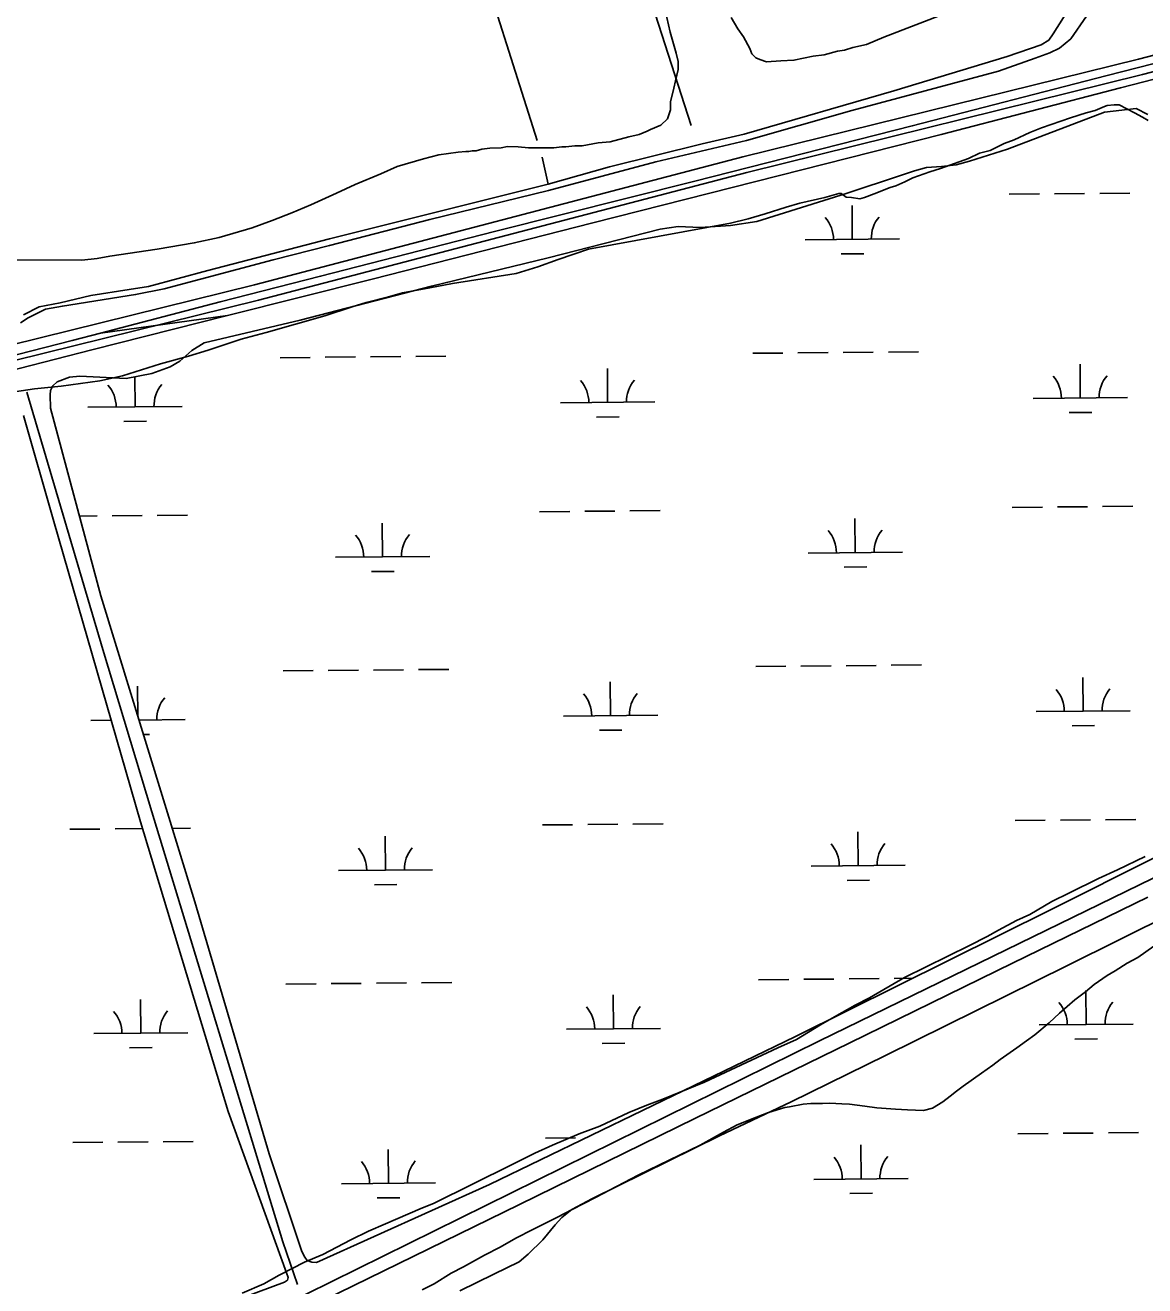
# Model space of a CAD drawing. Extents: x 3598634 to 3636690, y 517270 to 542944.
# Drawn here: x 3611667 to 3612856, y 523421 to 524760 of the extents above; entities that cross this region are included whole.
import ezdxf

# ---------------------------------------------------------------- set-up
doc = ezdxf.new("R2010")
doc.units = 0
for name, color, linetype in [('V-RAIL-TRAK', 7, 'Continuous'), ('V-ROAD-CNTR', 7, 'Continuous'), ('V-SITE-VEGE', 7, 'Continuous'), ('V-TOPO-SHOR', 7, 'Continuous'), ('V-WETL-SWMP', 7, 'Continuous')]:
    doc.layers.add(name, color=color, linetype=linetype)

msp = doc.modelspace()

# ---------------------------------------------------------------- linework, layer by layer
at = {"layer": 'V-RAIL-TRAK'}
msp.add_line((3611882.2, 524452.1), (3611747.3, 524433.1), dxfattribs=at)
for points in [[(3611882.2, 524452.1), (3612035.7, 524490.6), (3612270.2, 524550.4), (3612491.9, 524606.6), (3612640, 524644.4), (3612830.3, 524693.7), (3613046.4, 524749.5), (3613243.8, 524799.5), (3613427.2, 524845.9), (3613594.1, 524889.4), (3613809.6, 524943.9), (3614026.1, 524999.9), (3614189.1, 525041), (3614421.6, 525101), (3614625.6, 525152.7), (3614749, 525184.2), (3614971.6, 525240.6), (3615223.4, 525306.3), (3615424, 525356.7), (3615612.5, 525405.3), (3615822.1, 525459.3), (3616025.5, 525510.7), (3616275.9, 525575.6), (3616533, 525642.2)], [(3614487.9, 525134.1), (3614312.1, 525089.5), (3614135.8, 525044.5), (3613942.3, 524995), (3613747.4, 524945.1), (3613546.6, 524893.4), (3613382.5, 524851.3), (3613187, 524802), (3613000.6, 524754.1), (3612814.7, 524706.5), (3612609.3, 524653.3), (3612378.3, 524594.6), (3612165.8, 524541.1), (3611981, 524493.7), (3611874.2, 524466.4), (3611747.3, 524433.1), (3611717.2, 524425.3), (3611585.5, 524391.9)], [(3611034.5, 524235.4), (3611067.4, 524243.5), (3611249.2, 524290.9), (3611411.2, 524332.2), (3611583.3, 524375.7), (3611738.1, 524415.4), (3611882.2, 524452.1)], [(3612859.5, 523834), (3612715.7, 523764.1), (3612542.8, 523679.3), (3612378.5, 523599.1), (3612192.1, 523507.8), (3611999.6, 523413.6), (3611834.3, 523332.7), (3611671, 523251.7), (3611501.5, 523169.3), (3611350.6, 523094.8), (3611179.3, 523011.2), (3611040.9, 522943.4)]]:
    msp.add_lwpolyline(points, dxfattribs=at)
at = {"layer": 'V-ROAD-CNTR'}
for points in [[(3610870.8, 524219.1), (3611650.3, 524420.2), (3611910.7, 524484.7), (3612429.4, 524620.5), (3612849.4, 524724.4), (3613322.1, 524847.6), (3613877.1, 524989.4), (3614424.8, 525126.6), (3614863.4, 525237.7), (3615268.2, 525343.5), (3615482.5, 525394.7), (3615882.9, 525500.8), (3616304.2, 525605.5), (3616734.9, 525718)], [(3610839.8, 524194.1), (3611654.5, 524403.7), (3611914.9, 524468.3), (3612433.6, 524604), (3612853.6, 524707.9), (3613326.3, 524831.2), (3613881.3, 524972.9), (3614429, 525110.1), (3614867.6, 525221.2), (3615272.4, 525327), (3615486.6, 525378.2), (3615887.2, 525484.3), (3616308.4, 525589), (3616739.2, 525701.6)], [(3615846.2, 525306.6), (3615159.9, 524973.8), (3614867.6, 524832), (3614450.7, 524627.6), (3614081.3, 524447.1), (3613503.9, 524166), (3613020.6, 523930.2), (3612510.7, 523681.4), (3611965.7, 523412.5), (3611456.5, 523159.5), (3610677.5, 522777.3), (3610628.2, 522752.6)]]:
    msp.add_lwpolyline(points, dxfattribs=at)
at = {"layer": 'V-SITE-VEGE'}
for p, q in [((3612803.6, 524669.6), (3612813.3, 524673.8)), ((3612813.3, 524673.8), (3612816.3, 524675)), ((3612816.3, 524675), (3612823.5, 524675.6)), ((3612823.5, 524675.6), (3612828.9, 524675.6)), ((3612828.9, 524675.6), (3612845.2, 524667.1)), ((3612746.3, 524651.2), (3612777.1, 524661.9)), ((3612777.1, 524661.9), (3612794, 524667.3)), ((3612794, 524667.3), (3612803.6, 524669.6)), ((3612845.2, 524667.1), (3612853.6, 524662.8)), ((3612853.6, 524662.8), (3612859.6, 524659.2)), ((3612717.3, 524638.6), (3612734.2, 524646.4)), ((3612734.2, 524646.4), (3612746.3, 524651.2)), ((3612691.9, 524627.3), (3612707, 524634.5)), ((3612707, 524634.5), (3612717.3, 524638.6)), ((3612639.4, 524608.2), (3612669, 524618.9)), ((3612669, 524618.9), (3612680.5, 524624.3)), ((3612680.5, 524624.3), (3612691.9, 524627.3)), ((3612628, 524604.6), (3612639.4, 524608.2)), ((3612591.7, 524589.7), (3612601.4, 524593.9)), ((3612601.4, 524593.9), (3612609.8, 524598.1)), ((3612609.8, 524598.1), (3612628, 524604.6)), ((3612516.3, 524577.3), (3612531.4, 524581.5)), ((3612531.4, 524581.5), (3612533.8, 524581.5)), ((3612533.8, 524581.5), (3612539.2, 524577.8)), ((3612558.5, 524577.2), (3612568.8, 524581.3)), ((3612568.8, 524581.3), (3612585.7, 524587.9)), ((3612585.7, 524587.9), (3612591.7, 524589.7)), ((3612453, 524560.1), (3612475.3, 524567.2)), ((3612475.3, 524567.2), (3612489.8, 524571.4)), ((3612489.8, 524571.4), (3612516.3, 524577.3)), ((3612539.2, 524577.8), (3612544.7, 524577.2)), ((3612544.7, 524577.2), (3612553.7, 524576)), ((3612553.7, 524576), (3612558.5, 524577.2)), ((3612416.2, 524550), (3612434.9, 524554.7)), ((3612434.9, 524554.7), (3612453, 524560.1)), ((3612265.4, 524522.3), (3612416.2, 524550)), ((3612233.4, 524511.5), (3612265.4, 524522.3)), ((3612188.7, 524496.6), (3612211.7, 524503.8)), ((3612211.7, 524503.8), (3612233.4, 524511.5)), ((3612097.1, 524481.3), (3612121.2, 524486.1)), ((3612121.2, 524486.1), (3612188.7, 524496.6)), ((3612029.5, 524465.9), (3612053, 524471.9)), ((3612053, 524471.9), (3612068.1, 524476)), ((3612068.1, 524476), (3612097.1, 524481.3)), ((3611985.4, 524451.6), (3612014.4, 524461.2)), ((3612014.4, 524461.2), (3612029.5, 524465.9)), ((3611923.3, 524433.8), (3611985.4, 524451.6)), ((3611896.7, 524426.7), (3611923.3, 524433.8)), ((3611861.7, 524415.3), (3611896.7, 524426.7)), ((3611811.1, 524400.5), (3611840.6, 524408.8)), ((3611840.6, 524408.8), (3611861.7, 524415.3)), ((3611770.6, 524388), (3611811.1, 524400.5)), ((3611705.5, 524376.8), (3611746.5, 524382.6)), ((3611746.5, 524382.6), (3611770.6, 524388)), ((3611636.7, 524368), (3611677.1, 524373.9)), ((3611677.1, 524373.9), (3611705.5, 524376.8)), ((3612856.6, 523877.4), (3612827, 523863.1)), ((3612827, 523863.1), (3612807.1, 523854.1)), ((3612807.1, 523854.1), (3612776.3, 523838.6)), ((3612757.5, 523829.6), (3612734, 523815.8)), ((3612776.3, 523838.6), (3612757.5, 523829.6)), ((3612734, 523815.8), (3612720.1, 523809.3)), ((3612720.1, 523809.3), (3612700.8, 523799.1)), ((3612688.7, 523792.5), (3612670, 523782.9)), ((3612700.8, 523799.1), (3612688.7, 523792.5)), ((3612670, 523782.9), (3612601.1, 523748.8)), ((3612848.9, 523770.2), (3612865.8, 523782.2)), ((3612824.8, 523755.8), (3612837.4, 523764.2)), ((3612837.4, 523764.2), (3612848.9, 523770.2)), ((3612601.1, 523748.8), (3612563.7, 523727.3)), ((3612802.4, 523741.4), (3612816.3, 523751)), ((3612816.3, 523751), (3612824.8, 523755.8)), ((3612793.3, 523733.6), (3612802.4, 523741.4)), ((3612563.7, 523727.3), (3612548.6, 523719.5)), ((3612765.5, 523710.8), (3612781.8, 523725.2)), ((3612781.8, 523725.2), (3612793.3, 523733.6)), ((3612548.6, 523719.5), (3612526.8, 523706.9)), ((3612754.6, 523700.6), (3612765.5, 523710.8)), ((3612511.7, 523698.6), (3612486.3, 523683)), ((3612526.8, 523706.9), (3612511.7, 523698.6)), ((3612739.5, 523688), (3612754.6, 523700.6)), ((3612486.3, 523683), (3612466.4, 523674)), ((3612730.4, 523681.4), (3612739.5, 523688)), ((3612466.4, 523674), (3612388.5, 523637.6)), ((3612702.6, 523661.7), (3612720.2, 523674.2)), ((3612720.2, 523674.2), (3612730.4, 523681.4)), ((3612682.7, 523647.3), (3612694.8, 523655.7)), ((3612694.8, 523655.7), (3612702.6, 523661.7)), ((3612663.3, 523633.5), (3612682.7, 523647.3)), ((3612388.5, 523637.6), (3612344.4, 523619.7)), ((3612649.4, 523622.7), (3612656.1, 523628.1)), ((3612656.1, 523628.1), (3612663.3, 523633.5)), ((3612344.4, 523619.7), (3612327.5, 523613.1)), ((3612493.3, 523614.3), (3612501.7, 523614.8)), ((3612501.7, 523614.8), (3612513.8, 523614.8)), ((3612513.8, 523614.8), (3612521.6, 523615.3)), ((3612521.6, 523615.3), (3612534.3, 523614.7)), ((3612534.3, 523614.7), (3612542.7, 523614.1)), ((3612630.7, 523610.1), (3612641.6, 523616.7)), ((3612641.6, 523616.7), (3612649.4, 523622.7)), ((3612308.2, 523605.3), (3612277.4, 523591)), ((3612327.5, 523613.1), (3612308.2, 523605.3)), ((3612443.8, 523600.6), (3612456.5, 523605.4)), ((3612456.5, 523605.4), (3612474, 523610.7)), ((3612474, 523610.7), (3612478.8, 523611.3)), ((3612478.8, 523611.3), (3612493.3, 523614.3)), ((3612542.7, 523614.1), (3612559, 523612.2)), ((3612559, 523612.2), (3612571.6, 523610.3)), ((3612571.6, 523610.3), (3612591.5, 523609)), ((3612591.5, 523609), (3612604.2, 523608.4)), ((3612604.2, 523608.4), (3612621.1, 523607.7)), ((3612621.1, 523607.7), (3612630.7, 523610.1)), ((3612277.4, 523591), (3612255.7, 523582.6)), ((3612408.8, 523584.4), (3612423.3, 523592.2)), ((3612423.3, 523592.2), (3612443.8, 523600.6)), ((3612255.7, 523582.6), (3612227.3, 523570.7)), ((3612384, 523570.7), (3612408.8, 523584.4)), ((3612208.6, 523562.3), (3612183.8, 523549.8)), ((3612227.3, 523570.7), (3612208.6, 523562.3)), ((3612318.2, 523539), (3612384, 523570.7)), ((3612183.8, 523549.8), (3612101.7, 523509.1)), ((3612272.9, 523515.1), (3612318.2, 523539)), ((3612101.7, 523509.1), (3612086.6, 523503.1)), ((3612248.2, 523502.5), (3612272.9, 523515.1)), ((3612086.6, 523503.1), (3612049.8, 523487)), ((3612232.4, 523494.1), (3612248.2, 523502.5)), ((3612049.8, 523487), (3612031.7, 523479.2)), ((3612188.4, 523472), (3612206.5, 523481)), ((3612206.5, 523481), (3612232.4, 523494.1)), ((3612013, 523470.3), (3611983.4, 523454.7)), ((3612031.7, 523479.2), (3612013, 523470.3)), ((3612171.5, 523462.4), (3612188.4, 523472)), ((3611983.4, 523454.7), (3611964, 523446.3)), ((3612132.8, 523441.5), (3612155.1, 523454)), ((3612155.1, 523454), (3612171.5, 523462.4)), ((3611964, 523446.3), (3611936.9, 523432.6)), ((3612119.5, 523434.9), (3612132.8, 523441.5)), ((3611936.9, 523432.6), (3611920.6, 523423.6)), ((3612101.4, 523423.5), (3612119.5, 523434.9)), ((3611920.6, 523423.6), (3611897.6, 523413.5)), ((3612088.7, 523416.9), (3612101.4, 523423.5))]:
    msp.add_line(p, q, dxfattribs=at)
for points in [[(3612339.7, 524807.9), (3612352.2, 524753), (3612358.7, 524730.7)], [(3612647.1, 524773.7), (3612578.9, 524747.5), (3612560.8, 524739.7), (3612546.3, 524736.7), (3612537.3, 524733.8), (3612530, 524732.6), (3612515.6, 524729), (3612504.1, 524727.3), (3612483.6, 524723.1), (3612469.7, 524722.6), (3612454.6, 524721.4), (3612447.4, 524723.9), (3612443.2, 524725.7), (3612439, 524729.9), (3612436.6, 524735.4), (3612430, 524748), (3612424, 524756.5), (3612416.9, 524768.6)], [(3612358.7, 524730.7), (3612360.5, 524721.7), (3612360.5, 524713.2), (3612358, 524701.2), (3612356.2, 524693.4), (3612352.5, 524678.9), (3612352.5, 524670.5), (3612349.4, 524660.8), (3612342.1, 524654.2), (3612331.3, 524649.5), (3612327.7, 524647.7), (3612319.2, 524644.1), (3612308.3, 524641.7), (3612288.4, 524636.4), (3612275.8, 524635.2), (3612258.9, 524632.3)], [(3612258.9, 524632.3), (3612251.1, 524632.3), (3612241.4, 524631.1), (3612237.2, 524631.1), (3612228.7, 524630), (3612201.6, 524630.1), (3612190.8, 524631.3), (3612179.3, 524631.4), (3612172.7, 524630.2), (3612160.6, 524629.6), (3612152.2, 524628.5), (3612146.2, 524626.7), (3612141.9, 524626.7), (3612138.3, 524626.1), (3612135.3, 524626.1), (3612126.9, 524625.5), (3612106.4, 524622.6), (3612090.1, 524618.4), (3612062.3, 524610.1), (3612044.8, 524602.4), (3612017.6, 524591), (3611997.7, 524582), (3611970.5, 524569.5), (3611950.6, 524561.1), (3611929.5, 524552.8), (3611908.4, 524545), (3611873.4, 524534.9), (3611846.8, 524529), (3611807.6, 524522.5), (3611757, 524514.9), (3611743.7, 524512.5), (3611727.4, 524510.8), (3611641.2, 524511.1)]]:
    msp.add_lwpolyline(points, dxfattribs=at)
at = {"layer": 'V-TOPO-SHOR'}
for p, q in [((3612216.3, 524620.3), (3612222.8, 524591.3)), ((3611669.2, 524370.5), (3611749.8, 524097.2)), ((3611801.9, 523924.7), (3611749.8, 524097.2))]:
    msp.add_line(p, q, dxfattribs=at)
for points in [[(3611454, 527055.4), (3611514.5, 526866.4), (3611582.9, 526646.8), (3611652.7, 526423.9), (3611716.4, 526213.7), (3611787.7, 525987.3), (3611847.8, 525794.5), (3611917.8, 525576.1), (3611988.2, 525354), (3612059.8, 525122.4), (3612139.2, 524864.9), (3612211.1, 524637.7)], [(3611750.3, 526651.9), (3611817.9, 526436.6), (3611895.2, 526185.6), (3611958.4, 525984.3), (3612024.3, 525769.1), (3612093.9, 525543.4), (3612154, 525355.5), (3612229.4, 525108.3), (3612301.4, 524880.5), (3612374.5, 524653.9)], [(3612616.3, 525576.4), (3612649.5, 525448.3), (3612699.3, 525278.3), (3612718.2, 525205.4), (3612737.1, 525131), (3612763.3, 525045.5), (3612785.9, 524960.8), (3612804.3, 524900.6), (3612814.1, 524875.8), (3612818.2, 524864.4), (3612820.1, 524854.1), (3612820.2, 524848.9), (3612819.4, 524844.1), (3612801, 524818.1), (3612759, 524751.3), (3612754.4, 524744.6), (3612746, 524739.3), (3612710, 524727), (3612589.7, 524690.6), (3612430.6, 524644.7), (3612386.3, 524634.3)], [(3611662.2, 524444.2), (3611670.6, 524449.4), (3611680.3, 524454.5), (3611688.9, 524458.6), (3611706.8, 524462), (3611784.5, 524474.1), (3611815, 524480.4), (3611930.5, 524511.1), (3611990.4, 524526.4), (3612097.1, 524554), (3612223, 524584.6), (3612337.1, 524615.1), (3612433.3, 524637.7), (3612545.2, 524669.6), (3612700.7, 524711.5), (3612739.9, 524725.2), (3612755.3, 524731), (3612765.5, 524736.1), (3612777.5, 524745.8), (3612811, 524794.5)], [(3612386.3, 524634.3), (3612287.8, 524609.8), (3612222.8, 524591.3)], [(3612222.8, 524591.3), (3612124.9, 524567.1), (3611990.5, 524533.4), (3611861.2, 524499.6), (3611798.1, 524482.6), (3611777.8, 524479.7), (3611737, 524473.1), (3611704.3, 524465.6), (3611682.1, 524461), (3611665.5, 524452.8)], [(3611801.9, 523924.7), (3611940.7, 523468.1), (3611956.6, 523422.7)]]:
    msp.add_lwpolyline(points, dxfattribs=at)
at = {"layer": 'V-WETL-SWMP'}
for p, q in [((3612712.3, 524580.8), (3612744.3, 524581.1)), ((3612760.3, 524581.3), (3612792.3, 524581.6)), ((3612808.3, 524581.7), (3612840.3, 524582)), ((3612545.6, 524532.9), (3612545.3, 524568.9)), ((3612495.6, 524532.4), (3612595.6, 524533.3)), ((3612533.8, 524517.3), (3612557.8, 524517.5)), ((3611938, 524407.1), (3611970, 524407.4)), ((3611986, 524407.6), (3612018, 524407.9)), ((3612034, 524408), (3612066, 524408.3)), ((3612082, 524408.5), (3612114, 524408.8)), ((3612439.9, 524411.8), (3612471.9, 524412.1)), ((3612487.9, 524412.2), (3612519.9, 524412.5)), ((3612535.9, 524412.7), (3612567.9, 524413)), ((3612583.9, 524413.1), (3612615.9, 524413.4)), ((3612285.8, 524359.6), (3612285.5, 524395.6)), ((3612787.7, 524364.3), (3612787.4, 524400.3)), ((3611783.9, 524354.9), (3611783.6, 524386.8)), ((3612737.7, 524363.8), (3612837.7, 524364.8)), ((3611733.9, 524354.5), (3611833.9, 524355.4)), ((3612235.8, 524359.2), (3612335.8, 524360.1)), ((3611665.4, 524345.8), (3611697.6, 524233.2)), ((3611772.1, 524339.4), (3611796.1, 524339.6)), ((3612273.9, 524344.1), (3612297.9, 524344.3)), ((3612775.8, 524348.8), (3612799.8, 524349)), ((3612261.5, 524244), (3612293.5, 524244.3)), ((3612309.5, 524244.4), (3612341.5, 524244.7)), ((3612715.4, 524248.2), (3612747.4, 524248.5)), ((3612763.4, 524248.6), (3612795.4, 524248.9)), ((3612811.4, 524249.1), (3612843.4, 524249.4)), ((3611697.6, 524233.2), (3611789.7, 523914.1)), ((3611724.9, 524239), (3611743.6, 524239.1)), ((3611759.6, 524239.3), (3611791.6, 524239.6)), ((3611807.6, 524239.7), (3611839.6, 524240)), ((3612046.8, 524195.5), (3612046.5, 524231.5)), ((3612213.5, 524243.5), (3612245.5, 524243.8)), ((3612548.7, 524200.2), (3612548.4, 524236.2)), ((3611996.9, 524195.1), (3612096.8, 524196)), ((3612498.7, 524199.7), (3612598.7, 524200.7)), ((3612035, 524180), (3612059, 524180.2)), ((3612536.9, 524184.7), (3612560.9, 524184.9)), ((3611941.1, 524074.5), (3611973.1, 524074.8)), ((3611989.1, 524074.9), (3612021.1, 524075.2)), ((3612037.1, 524075.4), (3612069.1, 524075.7)), ((3612085.1, 524075.8), (3612117.1, 524076.1)), ((3612443, 524079.1), (3612475, 524079.4)), ((3612491, 524079.6), (3612523, 524079.9)), ((3612539, 524080), (3612571, 524080.3)), ((3612587, 524080.5), (3612619, 524080.8)), ((3611787, 524025.7), (3611786.7, 524058.3)), ((3612288.9, 524027), (3612288.6, 524063)), ((3612790.8, 524031.6), (3612790.5, 524067.6)), ((3612740.8, 524031.2), (3612840.8, 524032.1)), ((3611737, 524021.8), (3611758.6, 524022)), ((3611788, 524022.3), (3611837, 524022.8)), ((3612238.9, 524026.5), (3612338.9, 524027.4)), ((3611792.8, 524006.9), (3611799.2, 524007)), ((3612277, 524011.4), (3612301, 524011.6)), ((3612778.9, 524016.1), (3612802.9, 524016.3)), ((3611789.7, 523914.1), (3611882.7, 523606.6)), ((3612216.6, 523910.8), (3612248.6, 523911.1)), ((3612264.6, 523911.3), (3612296.6, 523911.6)), ((3612312.6, 523911.7), (3612344.6, 523912)), ((3612718.5, 523915.5), (3612750.5, 523915.8)), ((3612766.5, 523916), (3612798.5, 523916.3)), ((3612814.5, 523916.4), (3612846.5, 523916.7)), ((3611714.7, 523906.2), (3611746.7, 523906.5)), ((3611762.7, 523906.6), (3611791.9, 523906.9)), ((3611823.4, 523907.2), (3611842.7, 523907.4)), ((3612049.9, 523862.9), (3612049.6, 523898.9)), ((3612551.8, 523867.5), (3612551.5, 523903.5)), ((3611999.9, 523862.4), (3612099.9, 523863.3)), ((3612501.8, 523867.1), (3612601.8, 523868)), ((3612038.1, 523847.3), (3612062.1, 523847.5)), ((3612540, 523852), (3612564, 523852.2)), ((3612773.5, 523761.2), (3612950, 523849)), ((3612580.9, 523666), (3612773.5, 523761.2)), ((3611944.2, 523741.8), (3611976.2, 523742.1)), ((3611992.2, 523742.3), (3612024.2, 523742.6)), ((3612040.2, 523742.7), (3612072.2, 523743)), ((3612088.2, 523743.1), (3612120.2, 523743.4)), ((3612446.1, 523746.5), (3612478.1, 523746.8)), ((3612494.1, 523746.9), (3612526.1, 523747.2)), ((3612542.1, 523747.4), (3612574.1, 523747.7)), ((3612590.1, 523747.8), (3612609.7, 523748)), ((3611790.1, 523689.6), (3611789.8, 523725.6)), ((3612292, 523694.3), (3612291.7, 523730.3)), ((3612793.9, 523699), (3612793.5, 523735)), ((3612743.9, 523698.5), (3612843.9, 523699.4)), ((3611740.1, 523689.2), (3611840.1, 523690.1)), ((3612242, 523693.8), (3612342, 523694.8)), ((3612782, 523683.4), (3612806, 523683.6)), ((3611778.2, 523674.1), (3611802.2, 523674.3)), ((3612280.1, 523678.8), (3612304.1, 523679)), ((3612480.7, 523616.7), (3612580.9, 523666)), ((3612404.6, 523580.7), (3612480.7, 523616.7)), ((3611882.7, 523606.6), (3611944.8, 523435)), ((3611813.8, 523574.4), (3611845.8, 523574.7)), ((3612219.7, 523578.2), (3612251.7, 523578.5)), ((3612269.6, 523513.9), (3612404.6, 523580.7)), ((3612721.5, 523582.9), (3612753.5, 523583.2)), ((3612769.5, 523583.3), (3612801.5, 523583.6)), ((3612817.5, 523583.8), (3612849.5, 523584)), ((3611717.8, 523573.5), (3611749.8, 523573.8)), ((3611765.8, 523574), (3611797.8, 523574.3)), ((3612053, 523530.2), (3612052.7, 523566.2)), ((3612554.9, 523534.9), (3612554.6, 523570.9)), ((3612504.9, 523534.4), (3612604.9, 523535.3)), ((3612003, 523529.7), (3612103, 523530.7)), ((3612041.2, 523514.7), (3612065.2, 523514.9)), ((3612247.6, 523502.5), (3612269.6, 523513.9)), ((3612543.1, 523519.3), (3612567.1, 523519.6)), ((3612237, 523493.8), (3612247.6, 523502.5)), ((3612216.9, 523470.3), (3612230, 523486.1)), ((3612230, 523486.1), (3612237, 523493.8)), ((3612201.5, 523454.8), (3612216.9, 523470.3)), ((3612191.8, 523446.7), (3612201.5, 523454.8)), ((3612165.1, 523433.6), (3612191.8, 523446.7)), ((3611945.9, 523427.2), (3611942.7, 523425.3)), ((3611944.8, 523435), (3611946.4, 523430)), ((3611946.4, 523430), (3611945.9, 523427.2)), ((3612128.7, 523416), (3612165.1, 523433.6)), ((3611942.7, 523425.3), (3611857, 523393.2))]:
    msp.add_line(p, q, dxfattribs=at)
msp.add_lwpolyline([(3612979.1, 523932.6), (3612756.8, 523821.2), (3612485.1, 523686), (3612160.3, 523529), (3611976.5, 523446.1), (3611971.8, 523446.5), (3611966.8, 523448.3), (3611964.3, 523451.7), (3611960.9, 523457.7), (3611926.2, 523561.6), (3611847.4, 523829.3), (3611747.5, 524154.1), (3611694.3, 524353.5), (3611693.8, 524367.7), (3611694.3, 524372.4), (3611696.7, 524377.4), (3611701.3, 524381.5), (3611714.3, 524386.6), (3611725.2, 524387.7), (3611774.5, 524385.1), (3611801.8, 524390.2), (3611821.2, 524397.4), (3611831.5, 524403.5), (3611844.2, 524414.9), (3611857.4, 524422.9), (3611959.4, 524446.9), (3612098.7, 524483.1), (3612222.8, 524513.3), (3612341.5, 524543.5), (3612360.5, 524546.5), (3612383.9, 524545.5), (3612416.3, 524547.7), (3612444.3, 524551.8), (3612539.1, 524581.6), (3612597.7, 524601), (3612611.6, 524605.6), (3612624.4, 524609.1), (3612640.3, 524610.1), (3612655.8, 524612), (3612670.1, 524615.8), (3612710.4, 524628.6), (3612813.2, 524667.9), (3612847, 524672), (3612859.3, 524665.5)], dxfattribs=at)
for centre, start, end in [((3612490.4, 524532.8), 359.7615, 41.3052), ((3612600.9, 524533.8), 139.7615, 181.3052), ((3611728.7, 524354.9), 359.7615, 41.3052), ((3611839.2, 524355.9), 139.7615, 181.3052), ((3612230.6, 524359.6), 359.7615, 41.3052), ((3612341, 524360.6), 139.7615, 181.3052), ((3612732.4, 524364.3), 359.7615, 41.3052), ((3612842.9, 524365.3), 139.7615, 181.3052), ((3611991.6, 524195.5), 359.7615, 41.3052), ((3612102.1, 524196.5), 139.7615, 181.3052), ((3612493.5, 524200.2), 359.7615, 41.3052), ((3612604, 524201.2), 139.7615, 181.3052), ((3611842.3, 524023.3), 139.7615, 181.3052), ((3612233.7, 524026.9), 359.7615, 41.3052), ((3612344.1, 524027.9), 139.7615, 181.3052), ((3612735.5, 524031.6), 359.7615, 41.3052), ((3612846, 524032.6), 139.7615, 181.3052), ((3611994.7, 523862.8), 359.7615, 41.3052), ((3612105.2, 523863.9), 139.7615, 181.3052), ((3612496.6, 523867.5), 359.7615, 41.3052), ((3612607.1, 523868.5), 139.7615, 181.3052), ((3612738.6, 523698.9), 359.7615, 41.3052), ((3612849.1, 523700), 139.7615, 181.3052), ((3611734.8, 523689.6), 359.7615, 41.3052), ((3611845.3, 523690.6), 139.7615, 181.3052), ((3612236.8, 523694.3), 359.7615, 41.3052), ((3612347.2, 523695.3), 139.7615, 181.3052), ((3611997.8, 523530.2), 359.7615, 41.3052), ((3612108.3, 523531.2), 139.7615, 181.3052), ((3612499.7, 523534.8), 359.7615, 41.3052), ((3612610.1, 523535.9), 139.7615, 181.3052)]:
    msp.add_arc(centre, 35.2, start, end, dxfattribs=at)

doc.saveas('drawing.dxf')
